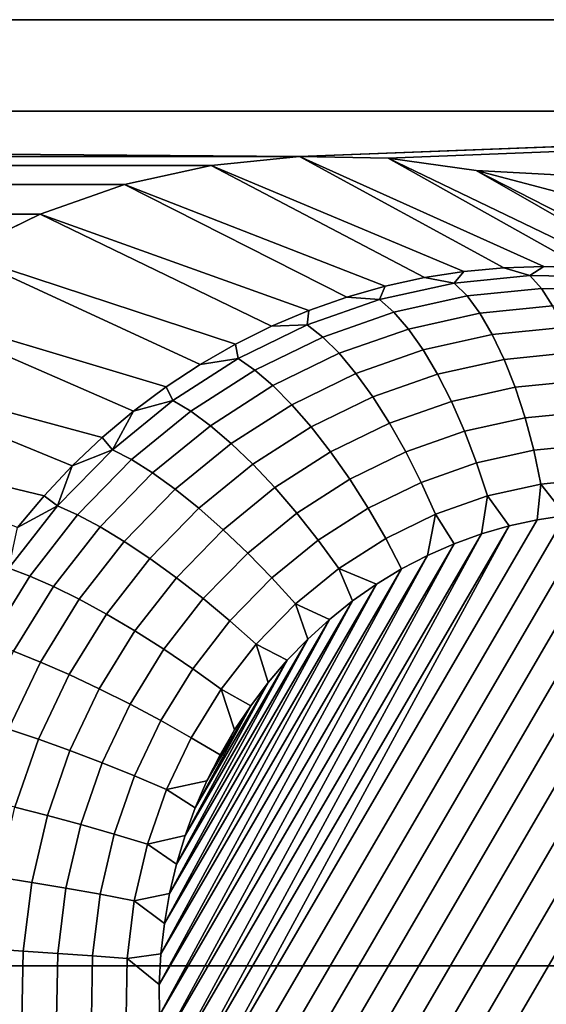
# Model space of a CAD drawing. Header units: metres. Extents: x -22 to 239, y -22 to 22.
# Tile 259 of 325: x 229.601 to 230.232, y -5.263 to -4.082. Entities that reach past the tile are written whole.
import ezdxf

# ---------------------------------------------------------------- set-up
doc = ezdxf.new("R2010")
doc.units = ezdxf.units.M
doc.layers.add('solid_10_151_033_XXX', color=7, linetype='CONTINUOUS')

msp = doc.modelspace()

# ---------------------------------------------------------------- linework, layer by layer
at = {"layer": 'solid_10_151_033_XXX'}
for points in [[(226.266357, -3.15476, 230.387711), (226.079346, -4.191936, 230.319641), (238.221008, -4.191934, 196.960693), (238.408035, -3.154758, 197.028763)], [(211.916565, -3.728225, 183.981216), (234.249344, -4.082078, 192.10968), (208.590469, -4.082082, 182.770615), (208.484268, -3.68303, 182.731964)], [(229.936691, -4.246202, 190.540009), (208.590469, -4.082082, 182.770615), (234.249344, -4.082078, 192.10968)], [(229.936691, -4.246202, 190.540009), (212.903107, -4.246202, 184.340286), (208.590469, -4.082082, 182.770615)], [(230.042908, -4.248319, 190.578659), (229.936691, -4.246202, 190.540009), (234.249344, -4.082078, 192.10968)], [(230.148438, -4.263105, 190.617081), (230.042908, -4.248319, 190.578659), (234.249344, -4.082078, 192.10968), (234.132324, -4.477501, 192.067093)], [(226.079346, -4.191936, 230.319641), (225.839844, -5.216832, 230.232468), (237.981506, -5.21683, 196.87352), (238.221008, -4.191934, 196.960693)], [(229.83078, -4.256772, 190.50145), (213.009033, -4.256772, 184.378845), (212.903107, -4.246202, 184.340286)], [(229.936691, -4.246202, 190.540009), (229.83078, -4.256772, 190.50145), (212.903107, -4.246202, 184.340286)], [(230.181458, -4.379597, 189.82872), (230.133728, -4.38404, 189.811356), (229.83078, -4.256772, 190.50145), (229.936691, -4.246202, 190.540009)], [(230.277222, -4.379597, 189.863586), (230.22934, -4.378115, 189.846161), (229.936691, -4.246202, 190.540009), (230.042908, -4.248319, 190.578659)], [(230.22934, -4.378115, 189.846161), (230.181458, -4.379597, 189.82872), (229.936691, -4.246202, 190.540009)], [(230.372345, -4.391429, 189.898209), (230.324936, -4.38404, 189.880951), (230.042908, -4.248319, 190.578659), (230.148438, -4.263105, 190.617081)], [(230.324936, -4.38404, 189.880951), (230.277222, -4.379597, 189.863586), (230.042908, -4.248319, 190.578659)], [(229.7267, -4.279879, 190.463577), (213.113098, -4.279879, 184.416718), (213.009033, -4.256772, 184.378845)], [(229.83078, -4.256772, 190.50145), (229.7267, -4.279879, 190.463577), (213.009033, -4.256772, 184.378845)], [(230.086334, -4.391429, 189.794113), (230.039413, -4.401738, 189.777023), (229.7267, -4.279879, 190.463577), (229.83078, -4.256772, 190.50145)], [(230.133728, -4.38404, 189.811356), (230.086334, -4.391429, 189.794113), (229.83078, -4.256772, 190.50145)], [(230.251526, -4.290311, 190.654602), (230.148438, -4.263105, 190.617081), (234.132324, -4.477501, 192.067093)], [(230.46553, -4.414932, 189.932129), (230.41925, -4.401738, 189.915283), (230.148438, -4.263105, 190.617081), (230.251526, -4.290311, 190.654602)], [(230.41925, -4.401738, 189.915283), (230.372345, -4.391429, 189.898209), (230.148438, -4.263105, 190.617081)], [(229.625717, -4.315244, 190.426819), (213.214096, -4.315244, 184.453476), (213.113098, -4.279879, 184.416718)], [(229.7267, -4.279879, 190.463577), (229.625717, -4.315244, 190.426819), (213.113098, -4.279879, 184.416718)], [(229.993149, -4.414932, 189.760193), (229.947662, -4.430967, 189.743637), (229.625717, -4.315244, 190.426819), (229.7267, -4.279879, 190.463577)], [(230.039413, -4.401738, 189.777023), (229.993149, -4.414932, 189.760193), (229.7267, -4.279879, 190.463577)], [(229.625717, -4.315244, 190.426819), (229.529022, -4.362449, 190.391632), (213.214096, -4.315244, 184.453476)], [(229.903152, -4.449789, 189.727432), (229.859726, -4.471334, 189.711639), (229.529022, -4.362449, 190.391632), (229.625717, -4.315244, 190.426819)], [(229.947662, -4.430967, 189.743637), (229.903152, -4.449789, 189.727432), (229.625717, -4.315244, 190.426819)], [(229.817566, -4.495528, 189.696289), (229.776794, -4.522291, 189.681442), (229.438034, -4.420798, 190.358505), (229.529022, -4.362449, 190.391632)], [(229.859726, -4.471334, 189.711639), (229.817566, -4.495528, 189.696289), (229.529022, -4.362449, 190.391632)], [(230.212784, -4.388846, 189.796921), (230.121902, -4.397915, 189.76384), (230.133728, -4.38404, 189.811356), (230.181458, -4.379597, 189.82872)], [(230.212784, -4.388846, 189.796921), (230.181458, -4.379597, 189.82872), (230.22934, -4.378115, 189.846161)], [(230.304062, -4.390662, 189.830139), (230.212784, -4.388846, 189.796921), (230.22934, -4.378115, 189.846161), (230.277222, -4.379597, 189.863586)], [(230.121902, -4.397915, 189.76384), (230.032547, -4.417757, 189.731308), (230.039413, -4.401738, 189.777023), (230.086334, -4.391429, 189.794113)], [(230.121902, -4.397915, 189.76384), (230.086334, -4.391429, 189.794113), (230.133728, -4.38404, 189.811356)], [(230.226624, -4.404532, 189.76062), (230.13739, -4.413437, 189.728134), (230.121902, -4.397915, 189.76384), (230.212784, -4.388846, 189.796921)], [(230.316238, -4.406315, 189.793228), (230.226624, -4.404532, 189.76062), (230.212784, -4.388846, 189.796921), (230.304062, -4.390662, 189.830139)], [(230.032547, -4.417757, 189.731308), (229.993149, -4.414932, 189.760193), (230.039413, -4.401738, 189.777023)], [(230.13739, -4.413437, 189.728134), (230.049637, -4.432919, 189.696198), (230.032547, -4.417757, 189.731308), (230.121902, -4.397915, 189.76384)], [(230.239761, -4.425473, 189.726791), (230.152725, -4.434158, 189.695114), (230.13739, -4.413437, 189.728134), (230.226624, -4.404532, 189.76062)], [(230.327179, -4.427212, 189.758606), (230.239761, -4.425473, 189.726791), (230.226624, -4.404532, 189.76062), (230.316238, -4.406315, 189.793228)], [(230.032547, -4.417757, 189.731308), (229.945831, -4.448121, 189.699753), (229.947662, -4.430967, 189.743637), (229.993149, -4.414932, 189.760193)], [(230.152725, -4.434158, 189.695114), (230.067154, -4.453161, 189.663971), (230.049637, -4.432919, 189.696198), (230.13739, -4.413437, 189.728134)], [(229.737549, -4.551531, 189.66716), (229.699982, -4.58315, 189.653488), (229.353592, -4.489755, 190.327774), (229.438034, -4.420798, 190.358505)], [(229.776794, -4.522291, 189.681442), (229.737549, -4.551531, 189.66716), (229.438034, -4.420798, 190.358505)], [(230.049637, -4.432919, 189.696198), (229.964508, -4.462733, 189.665207), (229.945831, -4.448121, 189.699753), (230.032547, -4.417757, 189.731308)], [(230.251968, -4.45126, 189.696106), (230.167633, -4.459675, 189.665421), (230.152725, -4.434158, 189.695114), (230.239761, -4.425473, 189.726791)], [(229.945831, -4.448121, 189.699753), (229.903152, -4.449789, 189.727432), (229.947662, -4.430967, 189.743637)], [(230.067154, -4.453161, 189.663971), (229.9841, -4.48224, 189.633743), (229.964508, -4.462733, 189.665207), (230.049637, -4.432919, 189.696198)], [(230.167633, -4.459675, 189.665421), (230.084717, -4.478086, 189.635239), (230.067154, -4.453161, 189.663971), (230.152725, -4.434158, 189.695114)], [(229.945831, -4.448121, 189.699753), (229.862854, -4.488626, 189.669556), (229.859726, -4.471334, 189.711639), (229.903152, -4.449789, 189.727432)], [(229.964508, -4.462733, 189.665207), (229.883041, -4.502504, 189.635559), (229.862854, -4.488626, 189.669556), (229.945831, -4.448121, 189.699753)], [(230.26297, -4.48139, 189.669159), (230.181808, -4.48949, 189.639618), (230.167633, -4.459675, 189.665421), (230.251968, -4.45126, 189.696106)], [(229.9841, -4.48224, 189.633743), (229.904648, -4.521031, 189.604813), (229.883041, -4.502504, 189.635559), (229.964508, -4.462733, 189.665207)], [(230.084717, -4.478086, 189.635239), (230.004257, -4.506261, 189.605957), (229.9841, -4.48224, 189.633743), (230.067154, -4.453161, 189.663971)], [(230.181808, -4.48949, 189.639618), (230.10199, -4.50721, 189.610565), (230.084717, -4.478086, 189.635239), (230.167633, -4.459675, 189.665421)], [(229.862854, -4.488626, 189.669556), (229.817566, -4.495528, 189.696289), (229.859726, -4.471334, 189.711639)], [(230.004257, -4.506261, 189.605957), (229.927261, -4.543846, 189.577927), (229.904648, -4.521031, 189.604813), (229.9841, -4.48224, 189.633743)], [(230.10199, -4.50721, 189.610565), (230.024551, -4.534328, 189.582382), (230.004257, -4.506261, 189.605957), (230.084717, -4.478086, 189.635239)], [(230.272583, -4.515276, 189.646469), (230.194962, -4.523021, 189.618225), (230.181808, -4.48949, 189.639618), (230.26297, -4.48139, 189.669159)], [(229.664185, -4.61704, 189.640457), (229.630325, -4.653088, 189.628128), (229.2771, -4.568166, 190.299927), (229.353592, -4.489755, 190.327774)], [(229.699982, -4.58315, 189.653488), (229.664185, -4.61704, 189.640457), (229.353592, -4.489755, 190.327774)], [(229.862854, -4.488626, 189.669556), (229.784668, -4.538762, 189.641098), (229.776794, -4.522291, 189.681442), (229.817566, -4.495528, 189.696289)], [(229.883041, -4.502504, 189.635559), (229.806259, -4.551732, 189.60762), (229.784668, -4.538762, 189.641098), (229.862854, -4.488626, 189.669556)], [(230.194962, -4.523021, 189.618225), (230.118652, -4.539965, 189.590454), (230.10199, -4.50721, 189.610565), (230.181808, -4.48949, 189.639618)], [(229.904648, -4.521031, 189.604813), (229.829773, -4.569046, 189.57756), (229.806259, -4.551732, 189.60762), (229.883041, -4.502504, 189.635559)], [(230.024551, -4.534328, 189.582382), (229.950455, -4.570503, 189.55542), (229.927261, -4.543846, 189.577927), (230.004257, -4.506261, 189.605957)], [(230.118652, -4.539965, 189.590454), (230.044617, -4.565894, 189.563507), (230.024551, -4.534328, 189.582382), (230.10199, -4.50721, 189.610565)], [(229.784668, -4.538762, 189.641098), (229.737549, -4.551531, 189.66716), (229.776794, -4.522291, 189.681442)], [(229.927261, -4.543846, 189.577927), (229.854721, -4.590367, 189.551529), (229.829773, -4.569046, 189.57756), (229.904648, -4.521031, 189.604813)], [(230.206863, -4.559615, 189.601654), (230.134369, -4.575711, 189.575272), (230.118652, -4.539965, 189.590454), (230.194962, -4.523021, 189.618225)], [(230.280594, -4.552257, 189.628494), (230.206863, -4.559615, 189.601654), (230.194962, -4.523021, 189.618225), (230.272583, -4.515276, 189.646469)], [(230.044617, -4.565894, 189.563507), (229.973755, -4.600483, 189.537704), (229.950455, -4.570503, 189.55542), (230.024551, -4.534328, 189.582382)], [(229.784668, -4.538762, 189.641098), (229.71225, -4.597899, 189.614731), (229.737549, -4.551531, 189.66716)], [(229.806259, -4.551732, 189.60762), (229.735153, -4.609797, 189.581741), (229.71225, -4.597899, 189.614731), (229.784668, -4.538762, 189.641098)], [(229.950455, -4.570503, 189.55542), (229.88063, -4.61528, 189.529999), (229.854721, -4.590367, 189.551529), (229.927261, -4.543846, 189.577927)], [(230.134369, -4.575711, 189.575272), (230.064026, -4.600343, 189.549667), (230.044617, -4.565894, 189.563507), (230.118652, -4.539965, 189.590454)], [(229.71225, -4.597899, 189.614731), (229.699982, -4.58315, 189.653488), (229.737549, -4.551531, 189.66716)], [(229.829773, -4.569046, 189.57756), (229.760406, -4.625681, 189.552322), (229.735153, -4.609797, 189.581741), (229.806259, -4.551732, 189.60762)], [(230.286865, -4.591611, 189.61557), (230.21727, -4.598557, 189.590225), (230.206863, -4.559615, 189.601654), (230.280594, -4.552257, 189.628494)], [(229.630325, -4.653088, 189.628128), (229.598465, -4.69117, 189.616547), (229.2771, -4.568166, 190.299927)], [(229.854721, -4.590367, 189.551529), (229.787521, -4.64524, 189.527069), (229.760406, -4.625681, 189.552322), (229.829773, -4.569046, 189.57756)], [(230.064026, -4.600343, 189.549667), (229.996719, -4.633202, 189.525177), (229.973755, -4.600483, 189.537704), (230.044617, -4.565894, 189.563507)], [(230.21727, -4.598557, 189.590225), (230.148834, -4.613751, 189.565323), (230.134369, -4.575711, 189.575272), (230.206863, -4.559615, 189.601654)], [(229.973755, -4.600483, 189.537704), (229.906982, -4.643297, 189.513412), (229.88063, -4.61528, 189.529999), (229.950455, -4.570503, 189.55542)], [(230.148834, -4.613751, 189.565323), (230.082443, -4.637002, 189.541153), (230.064026, -4.600343, 189.549667), (230.134369, -4.575711, 189.575272)], [(229.71225, -4.597899, 189.614731), (229.664185, -4.61704, 189.640457), (229.699982, -4.58315, 189.653488)], [(229.88063, -4.61528, 189.529999), (229.815948, -4.668094, 189.506454), (229.787521, -4.64524, 189.527069), (229.854721, -4.590367, 189.551529)], [(230.291275, -4.632572, 189.607941), (230.225983, -4.639088, 189.584183), (230.21727, -4.598557, 189.590225), (230.286865, -4.591611, 189.61557)], [(229.71225, -4.597899, 189.614731), (229.6465, -4.665294, 189.590805), (229.664185, -4.61704, 189.640457)], [(229.735153, -4.609797, 189.581741), (229.670609, -4.67597, 189.558243), (229.6465, -4.665294, 189.590805), (229.71225, -4.597899, 189.614731)], [(229.996719, -4.633202, 189.525177), (229.933304, -4.673873, 189.50209), (229.906982, -4.643297, 189.513412), (229.973755, -4.600483, 189.537704)], [(230.082443, -4.637002, 189.541153), (230.018906, -4.66802, 189.518036), (229.996719, -4.633202, 189.525177), (230.064026, -4.600343, 189.549667)], [(230.225983, -4.639088, 189.584183), (230.161774, -4.653343, 189.560806), (230.148834, -4.613751, 189.565323), (230.21727, -4.598557, 189.590225)], [(229.6465, -4.665294, 189.590805), (229.630325, -4.653088, 189.628128), (229.664185, -4.61704, 189.640457)], [(229.760406, -4.625681, 189.552322), (229.697449, -4.690224, 189.529404), (229.670609, -4.67597, 189.558243), (229.735153, -4.609797, 189.581741)], [(229.906982, -4.643297, 189.513412), (229.845139, -4.693797, 189.490906), (229.815948, -4.668094, 189.506454), (229.88063, -4.61528, 189.529999)], [(230.161774, -4.653343, 189.560806), (230.099472, -4.675159, 189.538132), (230.082443, -4.637002, 189.541153), (230.148834, -4.613751, 189.565323)], [(229.787521, -4.64524, 189.527069), (229.726517, -4.707776, 189.504852), (229.697449, -4.690224, 189.529404), (229.760406, -4.625681, 189.552322)], [(230.018906, -4.66802, 189.518036), (229.95903, -4.706412, 189.496246), (229.933304, -4.673873, 189.50209), (229.996719, -4.633202, 189.525177)], [(230.099472, -4.675159, 189.538132), (230.039871, -4.704259, 189.516434), (230.018906, -4.66802, 189.518036), (230.082443, -4.637002, 189.541153)], [(230.161774, -4.653343, 189.560806), (230.225983, -4.639088, 189.584183), (230.221497, -4.681982, 189.579483), (230.187805, -4.689322, 189.56723)], [(230.225983, -4.639088, 189.584183), (230.255524, -4.676913, 189.591873), (230.221497, -4.681982, 189.579483)], [(230.225983, -4.639088, 189.584183), (230.291275, -4.632572, 189.607941), (230.28981, -4.674133, 189.604355), (230.255524, -4.676913, 189.591873)], [(229.6465, -4.665294, 189.590805), (229.598465, -4.69117, 189.616547), (229.630325, -4.653088, 189.628128)], [(229.815948, -4.668094, 189.506454), (229.757233, -4.728284, 189.485092), (229.726517, -4.707776, 189.504852), (229.787521, -4.64524, 189.527069)], [(229.933304, -4.673873, 189.50209), (229.874542, -4.721847, 189.480698), (229.845139, -4.693797, 189.490906), (229.906982, -4.643297, 189.513412)], [(230.099472, -4.675159, 189.538132), (230.161774, -4.653343, 189.560806), (230.154572, -4.69892, 189.55513), (230.121948, -4.710747, 189.543259)], [(230.161774, -4.653343, 189.560806), (230.187805, -4.689322, 189.56723), (230.154572, -4.69892, 189.55513)], [(229.6465, -4.665294, 189.590805), (229.588272, -4.740097, 189.569611), (229.598465, -4.69117, 189.616547)], [(229.670609, -4.67597, 189.558243), (229.613419, -4.749419, 189.53743), (229.588272, -4.740097, 189.569611), (229.6465, -4.665294, 189.590805)], [(229.697449, -4.690224, 189.529404), (229.641678, -4.761862, 189.509109), (229.613419, -4.749419, 189.53743), (229.670609, -4.67597, 189.558243)], [(229.845139, -4.693797, 189.490906), (229.789001, -4.751348, 189.470459), (229.757233, -4.728284, 189.485092), (229.815948, -4.668094, 189.506454)], [(230.28981, -4.674133, 189.604355), (229.814789, -5.489291, 189.431458), (229.801895, -5.455391, 189.426758), (230.255524, -4.676913, 189.591873)], [(230.324219, -4.673657, 189.616867), (229.829666, -5.522281, 189.436874), (229.814789, -5.489291, 189.431458), (230.28981, -4.674133, 189.604355)], [(230.358597, -4.675489, 189.629395), (229.846481, -5.554221, 189.442993), (229.829666, -5.522281, 189.436874), (230.324219, -4.673657, 189.616867)], [(230.392853, -4.67963, 189.641861), (229.865158, -5.584993, 189.449799), (229.846481, -5.554221, 189.442993), (230.358597, -4.675489, 189.629395)], [(229.95903, -4.706412, 189.496246), (229.90358, -4.751698, 189.476059), (229.874542, -4.721847, 189.480698), (229.933304, -4.673873, 189.50209)], [(230.039871, -4.704259, 189.516434), (229.983688, -4.740279, 189.495987), (229.95903, -4.706412, 189.496246), (230.018906, -4.66802, 189.518036)], [(230.099472, -4.675159, 189.538132), (230.090027, -4.724764, 189.531631), (230.058945, -4.740932, 189.520325), (230.039871, -4.704259, 189.516434)], [(230.099472, -4.675159, 189.538132), (230.121948, -4.710747, 189.543259), (230.090027, -4.724764, 189.531631)], [(230.255524, -4.676913, 189.591873), (229.801895, -5.455391, 189.426758), (229.791031, -5.420679, 189.422806), (230.221497, -4.681982, 189.579483)], [(230.187805, -4.689322, 189.56723), (230.221497, -4.681982, 189.579483), (229.791031, -5.420679, 189.422806)], [(230.426804, -4.686068, 189.654205), (229.885666, -5.614494, 189.45726), (229.865158, -5.584993, 189.449799), (230.392853, -4.67963, 189.641861)], [(230.460297, -4.694769, 189.666397), (229.907867, -5.642561, 189.465332), (229.885666, -5.614494, 189.45726), (230.426804, -4.686068, 189.654205)], [(229.726517, -4.707776, 189.504852), (229.67247, -4.777186, 189.485184), (229.641678, -4.761862, 189.509109), (229.697449, -4.690224, 189.529404)], [(230.154572, -4.69892, 189.55513), (229.782227, -5.385253, 189.419601), (229.775528, -5.349261, 189.417175)], [(230.121948, -4.710747, 189.543259), (230.154572, -4.69892, 189.55513), (229.775528, -5.349261, 189.417175)], [(230.187805, -4.689322, 189.56723), (229.791031, -5.420679, 189.422806), (229.782227, -5.385253, 189.419601)], [(230.154572, -4.69892, 189.55513), (230.187805, -4.689322, 189.56723), (229.782227, -5.385253, 189.419601)], [(229.874542, -4.721847, 189.480698), (229.821213, -4.776519, 189.461288), (229.789001, -4.751348, 189.470459), (229.845139, -4.693797, 189.490906)], [(230.49321, -4.705708, 189.678391), (229.931702, -5.669075, 189.474014), (229.907867, -5.642561, 189.465332), (230.460297, -4.694769, 189.666397)], [(229.757233, -4.728284, 189.485092), (229.705215, -4.79509, 189.466156), (229.67247, -4.777186, 189.485184), (229.726517, -4.707776, 189.504852)], [(230.121948, -4.710747, 189.543259), (229.775528, -5.349261, 189.417175), (229.770981, -5.312836, 189.415512)], [(230.090027, -4.724764, 189.531631), (230.121948, -4.710747, 189.543259), (229.770981, -5.312836, 189.415512)], [(229.983688, -4.740279, 189.495987), (229.931656, -4.782766, 189.477051), (229.90358, -4.751698, 189.476059), (229.95903, -4.706412, 189.496246)], [(230.525391, -4.718828, 189.690094), (229.957062, -5.693946, 189.483246), (229.931702, -5.669075, 189.474014), (230.49321, -4.705708, 189.678391)], [(229.983688, -4.740279, 189.495987), (230.039871, -4.704259, 189.516434), (230.058945, -4.740932, 189.520325), (230.028915, -4.75915, 189.509399)], [(229.90358, -4.751698, 189.476059), (229.853226, -4.803306, 189.457733), (229.821213, -4.776519, 189.461288), (229.874542, -4.721847, 189.480698)], [(230.556717, -4.73407, 189.701492), (229.983826, -5.717046, 189.492981), (229.957062, -5.693946, 189.483246), (230.525391, -4.718828, 189.690094)], [(229.789001, -4.751348, 189.470459), (229.739273, -4.815227, 189.452362), (229.705215, -4.79509, 189.466156), (229.757233, -4.728284, 189.485092)], [(230.090027, -4.724764, 189.531631), (229.770981, -5.312836, 189.415512), (229.7686, -5.27611, 189.414642)], [(230.058945, -4.740932, 189.520325), (230.090027, -4.724764, 189.531631), (229.7686, -5.27611, 189.414642)], [(230.587082, -4.751389, 189.712555), (230.011902, -5.738289, 189.503204), (229.983826, -5.717046, 189.492981), (230.556717, -4.73407, 189.701492)], [(229.613419, -4.749419, 189.53743), (229.564316, -4.829218, 189.519562), (229.538269, -4.82137, 189.551407), (229.588272, -4.740097, 189.569611)], [(230.058945, -4.740932, 189.520325), (229.7686, -5.27611, 189.414642), (229.768402, -5.239326, 189.414581)], [(230.028915, -4.75915, 189.509399), (230.058945, -4.740932, 189.520325), (229.768402, -5.239326, 189.414581)], [(229.931656, -4.782766, 189.477051), (229.983688, -4.740279, 189.495987), (230.000076, -4.779317, 189.498901), (229.972534, -4.801344, 189.488876)], [(229.983688, -4.740279, 189.495987), (230.028915, -4.75915, 189.509399), (230.000076, -4.779317, 189.498901)], [(229.641678, -4.761862, 189.509109), (229.593781, -4.839696, 189.491669), (229.564316, -4.829218, 189.519562), (229.613419, -4.749419, 189.53743)], [(229.821213, -4.776519, 189.461288), (229.773972, -4.837202, 189.444092), (229.739273, -4.815227, 189.452362), (229.789001, -4.751348, 189.470459)], [(230.028915, -4.75915, 189.509399), (229.768402, -5.239326, 189.414581), (229.770386, -5.202659, 189.415298)], [(230.000076, -4.779317, 189.498901), (230.028915, -4.75915, 189.509399), (229.770386, -5.202659, 189.415298)], [(229.931656, -4.782766, 189.477051), (229.88443, -4.831185, 189.459869), (229.853226, -4.803306, 189.457733), (229.90358, -4.751698, 189.476059)], [(230.616348, -4.770711, 189.723206), (230.041168, -5.757611, 189.513855), (230.011902, -5.738289, 189.503204), (230.587082, -4.751389, 189.712555)], [(229.67247, -4.777186, 189.485184), (229.626068, -4.852599, 189.468307), (229.593781, -4.839696, 189.491669), (229.641678, -4.761862, 189.509109)], [(230.644409, -4.791954, 189.733414), (230.071533, -5.77493, 189.524902), (230.041168, -5.757611, 189.513855), (230.616348, -4.770711, 189.723206)], [(229.705215, -4.79509, 189.466156), (229.660553, -4.867674, 189.449905), (229.626068, -4.852599, 189.468307), (229.67247, -4.777186, 189.485184)], [(230.000076, -4.779317, 189.498901), (229.770386, -5.202659, 189.415298), (229.774551, -5.166264, 189.416809)], [(229.853226, -4.803306, 189.457733), (229.80864, -4.860588, 189.441498), (229.773972, -4.837202, 189.444092), (229.821213, -4.776519, 189.461288)], [(229.972534, -4.801344, 189.488876), (230.000076, -4.779317, 189.498901), (229.774551, -5.166264, 189.416809)], [(229.88443, -4.831185, 189.459869), (229.931656, -4.782766, 189.477051), (229.946457, -4.825072, 189.479385), (229.921967, -4.850353, 189.470474)], [(229.931656, -4.782766, 189.477051), (229.972534, -4.801344, 189.488876), (229.946457, -4.825072, 189.479385)], [(230.644409, -4.791954, 189.733414), (230.102844, -5.790172, 189.536301), (230.071533, -5.77493, 189.524902)], [(230.644409, -4.791954, 189.733414), (230.671188, -4.815053, 189.743164), (230.13504, -5.803292, 189.548019), (230.102844, -5.790172, 189.536301)], [(229.739273, -4.815227, 189.452362), (229.696564, -4.884629, 189.436829), (229.660553, -4.867674, 189.449905), (229.705215, -4.79509, 189.466156)], [(229.972534, -4.801344, 189.488876), (229.774551, -5.166264, 189.416809), (229.780823, -5.130374, 189.419098)], [(229.946457, -4.825072, 189.479385), (229.972534, -4.801344, 189.488876), (229.780823, -5.130374, 189.419098)], [(229.88443, -4.831185, 189.459869), (229.84259, -4.884928, 189.444641), (229.80864, -4.860588, 189.441498), (229.853226, -4.803306, 189.457733)], [(229.773972, -4.837202, 189.444092), (229.733398, -4.903133, 189.429321), (229.696564, -4.884629, 189.436829), (229.739273, -4.815227, 189.452362)], [(230.671188, -4.815053, 189.743164), (230.696548, -4.839924, 189.752396), (230.13504, -5.803292, 189.548019)], [(229.946457, -4.825072, 189.479385), (229.780823, -5.130374, 189.419098), (229.789154, -5.095158, 189.422119)], [(229.921967, -4.850353, 189.470474), (229.946457, -4.825072, 189.479385), (229.789154, -5.095158, 189.422119)], [(229.626068, -4.852599, 189.468307), (229.587906, -4.933066, 189.454407), (229.554382, -4.922747, 189.477341), (229.593781, -4.839696, 189.491669)], [(229.80864, -4.860588, 189.441498), (229.77034, -4.922824, 189.427567), (229.733398, -4.903133, 189.429321), (229.773972, -4.837202, 189.444092)], [(229.84259, -4.884928, 189.444641), (229.88443, -4.831185, 189.459869), (229.899124, -4.877068, 189.462158), (229.878036, -4.905026, 189.454483)], [(229.88443, -4.831185, 189.459869), (229.921967, -4.850353, 189.470474), (229.899124, -4.877068, 189.462158)], [(230.720367, -4.866439, 189.761063), (230.167953, -5.81423, 189.559998), (230.13504, -5.803292, 189.548019), (230.696548, -4.839924, 189.752396)], [(229.660553, -4.867674, 189.449905), (229.623825, -4.945123, 189.436523), (229.587906, -4.933066, 189.454407), (229.626068, -4.852599, 189.468307)], [(229.921967, -4.850353, 189.470474), (229.789154, -5.095158, 189.422119), (229.799469, -5.060751, 189.425888)], [(229.899124, -4.877068, 189.462158), (229.921967, -4.850353, 189.470474), (229.799469, -5.060751, 189.425888)], [(229.84259, -4.884928, 189.444641), (229.806656, -4.943318, 189.431564), (229.77034, -4.922824, 189.427567), (229.80864, -4.860588, 189.441498)], [(229.696564, -4.884629, 189.436829), (229.661438, -4.958683, 189.424042), (229.623825, -4.945123, 189.436523), (229.660553, -4.867674, 189.449905)], [(229.899124, -4.877068, 189.462158), (229.799469, -5.060751, 189.425888), (229.811676, -5.027343, 189.430328)], [(229.878036, -4.905026, 189.454483), (229.899124, -4.877068, 189.462158), (229.811676, -5.027343, 189.430328)], [(230.720367, -4.866439, 189.761063), (230.201447, -5.822932, 189.572189), (230.167953, -5.81423, 189.559998)], [(230.720367, -4.866439, 189.761063), (230.742584, -4.894506, 189.76915), (230.235397, -5.82937, 189.584549), (230.201447, -5.822932, 189.572189)], [(229.733398, -4.903133, 189.429321), (229.700027, -4.973482, 189.417175), (229.661438, -4.958683, 189.424042), (229.696564, -4.884629, 189.436829)], [(229.85878, -4.934038, 189.447464), (229.841354, -4.964028, 189.441132), (229.806656, -4.943318, 189.431564), (229.84259, -4.884928, 189.444641)], [(229.84259, -4.884928, 189.444641), (229.878036, -4.905026, 189.454483), (229.85878, -4.934038, 189.447464)], [(229.77034, -4.922824, 189.427567), (229.738846, -4.989231, 189.416092), (229.700027, -4.973482, 189.417175), (229.733398, -4.903133, 189.429321)], [(229.878036, -4.905026, 189.454483), (229.811676, -5.027343, 189.430328), (229.825653, -4.995081, 189.43541)], [(229.85878, -4.934038, 189.447464), (229.878036, -4.905026, 189.454483), (229.825653, -4.995081, 189.43541)], [(229.806656, -4.943318, 189.431564), (229.7771, -5.005622, 189.420807), (229.738846, -4.989231, 189.416092), (229.77034, -4.922824, 189.427567)], [(229.623825, -4.945123, 189.436523), (229.595459, -5.026463, 189.426208), (229.558441, -5.017575, 189.44368), (229.587906, -4.933066, 189.454407)], [(229.85878, -4.934038, 189.447464), (229.825653, -4.995081, 189.43541), (229.841354, -4.964028, 189.441132)], [(229.661438, -4.958683, 189.424042), (229.634323, -5.036458, 189.414169), (229.595459, -5.026463, 189.426208), (229.623825, -4.945123, 189.436523)], [(229.841354, -4.964028, 189.441132), (229.825653, -4.995081, 189.43541), (229.7771, -5.005622, 189.420807), (229.806656, -4.943318, 189.431564)], [(229.700027, -4.973482, 189.417175), (229.674271, -5.047365, 189.407806), (229.634323, -5.036458, 189.414169), (229.661438, -4.958683, 189.424042)], [(229.738846, -4.989231, 189.416092), (229.714523, -5.058973, 189.407242), (229.674271, -5.047365, 189.407806), (229.700027, -4.973482, 189.417175)], [(229.7771, -5.005622, 189.420807), (229.754288, -5.071055, 189.412491), (229.714523, -5.058973, 189.407242), (229.738846, -4.989231, 189.416092)], [(229.825653, -4.995081, 189.43541), (229.811676, -5.027343, 189.430328), (229.7771, -5.005622, 189.420807)], [(229.811676, -5.027343, 189.430328), (229.799469, -5.060751, 189.425888), (229.754288, -5.071055, 189.412491), (229.7771, -5.005622, 189.420807)], [(229.634323, -5.036458, 189.414169), (229.615555, -5.116973, 189.407333), (229.575836, -5.110669, 189.419067), (229.595459, -5.026463, 189.426208)], [(229.674271, -5.047365, 189.407806), (229.656448, -5.123854, 189.401321), (229.615555, -5.116973, 189.407333), (229.634323, -5.036458, 189.414169)], [(229.714523, -5.058973, 189.407242), (229.697693, -5.131175, 189.401123), (229.656448, -5.123854, 189.401321), (229.674271, -5.047365, 189.407806)], [(229.754288, -5.071055, 189.412491), (229.73851, -5.138795, 189.406754), (229.697693, -5.131175, 189.401123), (229.714523, -5.058973, 189.407242)], [(229.799469, -5.060751, 189.425888), (229.789154, -5.095158, 189.422119), (229.754288, -5.071055, 189.412491)], [(229.789154, -5.095158, 189.422119), (229.780823, -5.130374, 189.419098), (229.73851, -5.138795, 189.406754), (229.754288, -5.071055, 189.412491)], [(229.615555, -5.116973, 189.407333), (229.605377, -5.199219, 189.403641), (229.565201, -5.196685, 189.415192), (229.575836, -5.110669, 189.419067)], [(229.656448, -5.123854, 189.401321), (229.646774, -5.201984, 189.397797), (229.605377, -5.199219, 189.403641), (229.615555, -5.116973, 189.407333)], [(229.697693, -5.131175, 189.401123), (229.688568, -5.204927, 189.397797), (229.646774, -5.201984, 189.397797), (229.656448, -5.123854, 189.401321)], [(229.73851, -5.138795, 189.406754), (229.72995, -5.207991, 189.403641), (229.688568, -5.204927, 189.397797), (229.697693, -5.131175, 189.401123)], [(229.780823, -5.130374, 189.419098), (229.774551, -5.166264, 189.416809), (229.73851, -5.138795, 189.406754)], [(229.774551, -5.166264, 189.416809), (229.770386, -5.202659, 189.415298), (229.72995, -5.207991, 189.403641), (229.73851, -5.138795, 189.406754)], [(229.605377, -5.199219, 189.403641), (229.603928, -5.28216, 189.403107), (229.563675, -5.283428, 189.414627), (229.565201, -5.196685, 189.415192)], [(229.646774, -5.201984, 189.397797), (229.645401, -5.280776, 189.397293), (229.603928, -5.28216, 189.403107), (229.605377, -5.199219, 189.403641)], [(229.688568, -5.204927, 189.397797), (229.687271, -5.279304, 189.397324), (229.645401, -5.280776, 189.397293), (229.646774, -5.201984, 189.397797)], [(229.72995, -5.207991, 189.403641), (229.728714, -5.277771, 189.403183), (229.687271, -5.279304, 189.397324), (229.688568, -5.204927, 189.397797)], [(229.768402, -5.239326, 189.414581), (229.7686, -5.27611, 189.414642), (229.728714, -5.277771, 189.403183), (229.72995, -5.207991, 189.403641)], [(229.770386, -5.202659, 189.415298), (229.768402, -5.239326, 189.414581), (229.72995, -5.207991, 189.403641)], [(225.839844, -5.216832, 230.232468), (225.548538, -6.226433, 230.12645), (237.690201, -6.226431, 196.767502), (237.981506, -5.21683, 196.87352)]]:
    msp.add_3dface(points, dxfattribs=at)

doc.saveas('drawing.dxf')
